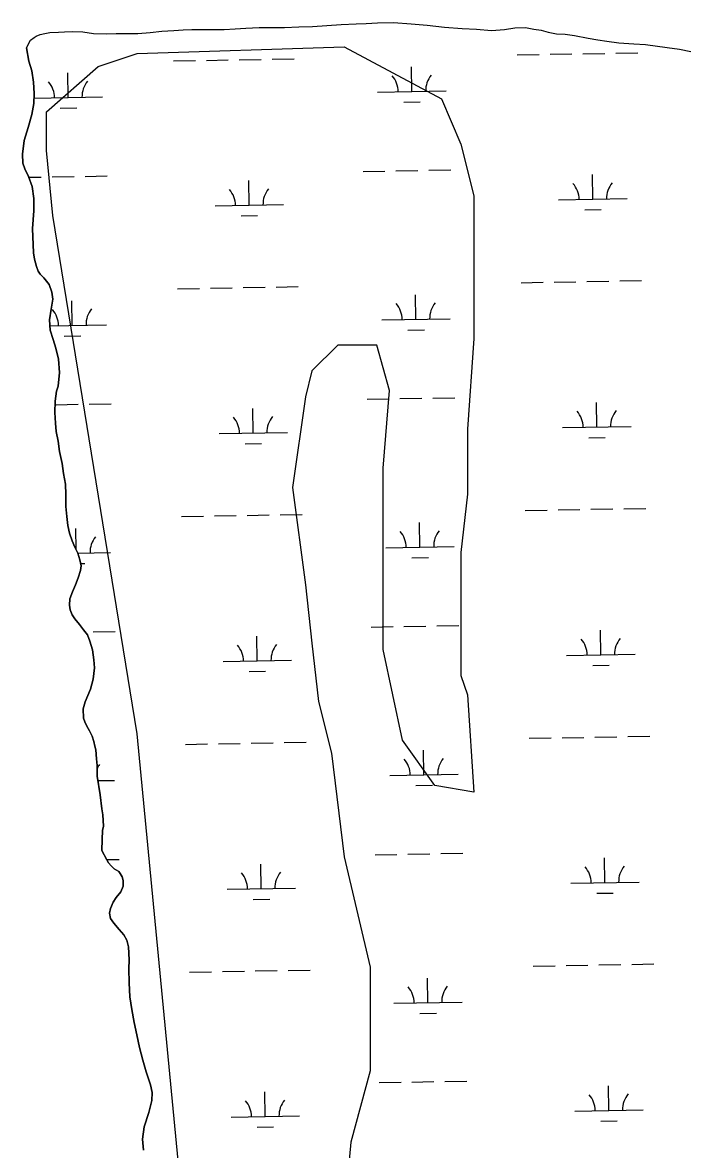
# Model space of a CAD drawing. Extents: x 3903937 to 3942190, y 260677 to 286651.
# Drawn here: x 3910511 to 3911482, y 274382 to 276027 of the extents above; entities that cross this region are included whole.
import ezdxf

# ---------------------------------------------------------------- set-up
doc = ezdxf.new("R2010")
doc.units = 0
for name, color, linetype in [('V-SITE-VEGE', 7, 'Continuous'), ('V-TOPO-SHOR', 7, 'Continuous'), ('V-WETL-SWMP', 7, 'Continuous')]:
    doc.layers.add(name, color=color, linetype=linetype)

msp = doc.modelspace()

# ---------------------------------------------------------------- linework, layer by layer
at = {"layer": 'V-SITE-VEGE'}
for points in [[(3911217.2, 272737), (3911103.7, 272841), (3911009.1, 272964), (3910952.4, 273087), (3910886.2, 273229), (3910848.4, 273370.9), (3910829.5, 273607.5), (3910753.8, 274203.6), (3910678.1, 274988.9), (3910555.2, 275745.9), (3910545.7, 275840.5), (3910545.7, 275897.3), (3910621.4, 275963.5), (3910678.1, 275982.4), (3910980.8, 275991.9)], [(3910980.8, 275991.9), (3911122.6, 275916.2), (3911151, 275849.9), (3911169.9, 275774.2), (3911169.9, 275689.1), (3911169.9, 275566.1), (3911160.5, 275433.6), (3911160.5, 275339), (3911151, 275253.8), (3911151, 275074.1), (3911160.5, 275045.7), (3911169.9, 274903.7), (3911113.2, 274913.2), (3911065.9, 274979.4), (3911037.5, 275111.9), (3911037.5, 275206.5), (3911037.5, 275376.8), (3911047, 275490.4), (3911028.1, 275556.6), (3910971.3, 275556.6), (3910933.5, 275518.8), (3910924, 275480.9), (3910905.1, 275348.5), (3910924, 275206.5), (3910933.5, 275121.4), (3910942.9, 275036.2), (3910961.9, 274960.5), (3910980.8, 274809.1), (3911018.6, 274648.3), (3911018.6, 274496.9), (3910990.2, 274392.8), (3910980.8, 274288.7)]]:
    msp.add_lwpolyline(points, dxfattribs=at)
at = {"layer": 'V-TOPO-SHOR'}
for points in [[(3910516.5, 275990.3), (3910522.3, 276001.8), (3910527.8, 276005.8), (3910530.9, 276007.4), (3910536.4, 276009.8), (3910543.5, 276011.5), (3910550.6, 276013.1), (3910563.2, 276013.6), (3910572.2, 276014.1), (3910583.2, 276014.2), (3910599, 276014), (3910614.4, 276011.4), (3910633.3, 276010.8), (3910647.5, 276011.3), (3910661.3, 276011.4), (3910679.4, 276011.6), (3910697.5, 276013), (3910714.5, 276014.7), (3910731.8, 276015.7), (3910745.6, 276016.6), (3910758.2, 276017.1), (3910776.7, 276017.3), (3910788.5, 276017.4), (3910805.5, 276017.2), (3910821.6, 276018.1), (3910837, 276019.1), (3910856.3, 276020), (3910873.6, 276020.2), (3910893.3, 276020.4), (3910914.6, 276021.4), (3910934.3, 276021.6), (3910976, 276024.7), (3910998.1, 276025.8), (3911012.6, 276026.3), (3911029.2, 276027.2), (3911052.4, 276027.5), (3911078.4, 276025.4), (3911101.7, 276023.6), (3911127, 276020.7), (3911153, 276019), (3911173.9, 276017.6), (3911195.6, 276015.9), (3911214.9, 276017.2), (3911229.8, 276019.7), (3911245.6, 276020.3), (3911257.8, 276018), (3911268.1, 276016.2), (3911278.3, 276013.5), (3911290.6, 276010.9), (3911303.2, 276010.6), (3911317, 276008.4), (3911336.7, 276004.6), (3911350.9, 276002), (3911364.4, 276000.2), (3911381.7, 275998), (3911403.4, 275996.2), (3911420.8, 275995.2), (3911452.3, 275990.8), (3911470.5, 275988.6), (3911486.7, 275985.2)], [(3910516.5, 275990.3), (3910520.2, 275971.3), (3910524.7, 275957.1), (3910526.9, 275940.6), (3910527.8, 275923.9), (3910527.2, 275909.3), (3910524.6, 275893), (3910519.2, 275874.4), (3910513.1, 275855.3), (3910510.9, 275835.1), (3910511.4, 275822.1), (3910514.3, 275813.8), (3910519.5, 275802.8), (3910524.8, 275788.2), (3910527.4, 275770.4), (3910527.5, 275752.6), (3910525.4, 275726.5), (3910526.9, 275691.3), (3910528.6, 275681.8), (3910531.5, 275671.1), (3910533.9, 275664.4), (3910536.7, 275660.1), (3910541.9, 275654.6), (3910549.9, 275645.2), (3910553.6, 275633.8), (3910554.9, 275623.5), (3910552.7, 275608.8), (3910550.1, 275593.4), (3910551.4, 275578.4), (3910555.5, 275564.5), (3910559.6, 275551.9), (3910563.3, 275536.1), (3910564.7, 275516.4), (3910562.9, 275496.6), (3910560.6, 275489.4), (3910558.7, 275474.4), (3910558.1, 275458.1), (3910559, 275442.7), (3910560, 275430.5), (3910562.9, 275416.2), (3910565, 275401.2), (3910568.7, 275383.5), (3910570.9, 275368.8), (3910573.4, 275353.4), (3910573.9, 275338.4), (3910574.1, 275320.6), (3910575.4, 275306.4), (3910577.1, 275292.9), (3910579.6, 275281.9), (3910583.3, 275270.8), (3910587.3, 275261.4), (3910591.8, 275252.7), (3910594.6, 275242.8), (3910596.3, 275234.2), (3910595.6, 275227.4), (3910592.1, 275216.7), (3910588.3, 275206.4), (3910584, 275196.1)], [(3910584, 275196.1), (3910580.2, 275186.1), (3910579.5, 275176.6), (3910580.3, 275169.9), (3910583.2, 275162.4), (3910587.2, 275156.9), (3910594, 275148.7), (3910600, 275140.8), (3910605.6, 275133.4), (3910609.2, 275124.3), (3910613.3, 275111.3), (3910615.1, 275097), (3910616, 275085.2), (3910613.8, 275068.5), (3910610.3, 275053.9), (3910602.2, 275035.6), (3910599.5, 275025.3), (3910599.7, 275011.8), (3910601.7, 275006.3), (3910604.9, 275000), (3910608.9, 274993.3), (3910612.6, 274985.4), (3910615, 274977.5), (3910616.7, 274970.8), (3910617.9, 274965.3), (3910618.8, 274952.3), (3910619.7, 274942.4), (3910619.9, 274926.9), (3910624.1, 274899.7), (3910626.7, 274879.5), (3910628, 274870.8), (3910628.9, 274854.2), (3910627.8, 274847.5), (3910627.1, 274834.8), (3910626.9, 274818.6), (3910634.1, 274804.8), (3910636.2, 274800.5), (3910640.2, 274796.2), (3910644.9, 274791.9), (3910651.3, 274788), (3910653.7, 274784.8), (3910656.5, 274780.1), (3910657.8, 274774.6), (3910657.9, 274766.3), (3910654.4, 274758.3), (3910647.7, 274750), (3910643.1, 274743.2), (3910639.2, 274734), (3910638.1, 274726.9), (3910639.3, 274719.4), (3910644.1, 274712.3), (3910652.1, 274703.3), (3910658.9, 274695.5), (3910663.4, 274687.6), (3910665.8, 274677.7), (3910666.8, 274658.7), (3910666.2, 274645.7), (3910666.8, 274625.1), (3910667.7, 274604.9), (3910670.3, 274586.4), (3910673.7, 274567.4), (3910677.8, 274549.3), (3910681.9, 274530.7), (3910686.5, 274512.5), (3910691.4, 274495.2), (3910697.9, 274476.2), (3910700, 274465.2), (3910699.7, 274453.7), (3910695.5, 274435.9), (3910688.6, 274414.8), (3910686, 274397), (3910687.3, 274381.2)]]:
    msp.add_lwpolyline(points, dxfattribs=at)
at = {"layer": 'V-WETL-SWMP'}
for p, q in [((3911233.2, 275980.2), (3911265.2, 275980.8)), ((3911281.2, 275981.1), (3911313.2, 275981.6)), ((3911329.2, 275981.9), (3911361.2, 275982.5)), ((3911377.2, 275982.7), (3911409.2, 275983.3)), ((3910731.4, 275971.4), (3910763.4, 275971.9)), ((3910779.4, 275972.2), (3910811.4, 275972.8)), ((3910827.4, 275973.1), (3910859.4, 275973.6)), ((3910875.4, 275973.9), (3910907.4, 275974.5)), ((3910577.7, 275917.9), (3910577.1, 275953.9)), ((3911079.5, 275926.8), (3911078.9, 275962.8)), ((3910527.7, 275917), (3910627.7, 275918.8)), ((3911029.5, 275925.9), (3911129.5, 275927.6)), ((3910566, 275902.3), (3910590, 275902.7)), ((3911067.8, 275911.1), (3911091.8, 275911.5)), ((3910520, 275801.5), (3910538.3, 275801.8)), ((3910554.3, 275802.1), (3910586.3, 275802.6)), ((3910602.3, 275802.9), (3910634.3, 275803.5)), ((3911008.2, 275810.1), (3911040.2, 275810.6)), ((3911056.2, 275810.9), (3911088.2, 275811.5)), ((3911104.2, 275811.7), (3911136.2, 275812.3)), ((3911343.8, 275769.5), (3911343.1, 275805.5)), ((3910842, 275760.7), (3910841.3, 275796.7)), ((3911293.8, 275768.6), (3911393.8, 275770.4)), ((3910792, 275759.8), (3910891.9, 275761.6)), ((3911332.1, 275753.9), (3911356.1, 275754.3)), ((3910830.2, 275745), (3910854.2, 275745.5)), ((3911383, 275650.1), (3911415, 275650.7)), ((3910737.2, 275638.8), (3910769.2, 275639.3)), ((3910785.2, 275639.6), (3910817.2, 275640.2)), ((3910833.2, 275640.4), (3910865.2, 275641)), ((3910881.2, 275641.3), (3910913.2, 275641.9)), ((3911239.1, 275647.6), (3911271.1, 275648.2)), ((3911287.1, 275648.4), (3911319.1, 275649)), ((3911335.1, 275649.3), (3911367, 275649.8)), ((3910583.6, 275585.3), (3910582.9, 275621.3)), ((3911085.4, 275594.1), (3911084.8, 275630.1)), ((3910550.8, 275584.7), (3910633.6, 275586.2)), ((3911035.4, 275593.3), (3911135.4, 275595)), ((3910571.8, 275569.7), (3910595.8, 275570.1)), ((3911073.7, 275578.5), (3911097.7, 275578.9)), ((3910560.2, 275469.4), (3910592.2, 275470)), ((3910608.2, 275470.3), (3910640.2, 275470.8)), ((3911014, 275477.4), (3911046, 275478)), ((3911062, 275478.3), (3911094, 275478.8)), ((3911110, 275479.1), (3911142, 275479.7)), ((3911349.6, 275436.9), (3911349, 275472.9)), ((3910847.8, 275428.1), (3910847.2, 275464.1)), ((3911299.6, 275436), (3911399.6, 275437.8)), ((3910797.8, 275427.2), (3910897.8, 275428.9)), ((3911337.9, 275421.3), (3911361.9, 275421.7)), ((3910836.1, 275412.4), (3910860.1, 275412.8)), ((3910743.1, 275306.1), (3910775.1, 275306.7)), ((3910791.1, 275307), (3910823.1, 275307.5)), ((3910839.1, 275307.8), (3910871.1, 275308.4)), ((3910887.1, 275308.7), (3910919.1, 275309.2)), ((3911244.9, 275315), (3911276.9, 275315.5)), ((3911292.9, 275315.8), (3911324.9, 275316.4)), ((3911340.9, 275316.7), (3911372.9, 275317.2)), ((3911388.9, 275317.5), (3911420.9, 275318.1)), ((3910589.3, 275257.5), (3910588.8, 275288.7)), ((3911091.2, 275261.5), (3911090.6, 275297.5)), ((3911041.3, 275260.6), (3911141.2, 275262.4)), ((3910591.8, 275252.7), (3910639.4, 275253.6)), ((3911079.5, 275245.9), (3911103.5, 275246.3)), ((3910595.7, 275237.4), (3910601.7, 275237.5)), ((3911019.9, 275144.8), (3911051.9, 275145.4)), ((3911067.9, 275145.6), (3911099.9, 275146.2)), ((3911115.9, 275146.5), (3911147.9, 275147.1)), ((3911355.5, 275104.3), (3911354.9, 275140.3)), ((3910614, 275137.7), (3910646, 275138.2)), ((3910853.7, 275095.4), (3910853, 275131.4)), ((3910803.7, 275094.6), (3910903.7, 275096.3)), ((3911305.5, 275103.4), (3911405.5, 275105.2)), ((3910841.9, 275079.8), (3910865.9, 275080.2)), ((3911343.8, 275088.6), (3911367.8, 275089.1)), ((3910844.9, 274975.2), (3910876.9, 274975.8)), ((3910892.9, 274976), (3910924.9, 274976.6)), ((3911250.8, 274982.3), (3911282.8, 274982.9)), ((3911298.8, 274983.2), (3911330.8, 274983.7)), ((3911346.8, 274984), (3911378.8, 274984.6)), ((3911394.8, 274984.9), (3911426.8, 274985.4)), ((3910748.9, 274973.5), (3910780.9, 274974.1)), ((3910796.9, 274974.4), (3910828.9, 274974.9)), ((3911097.1, 274928.9), (3911096.5, 274964.9)), ((3911047.1, 274928), (3911147.1, 274929.8)), ((3910620.9, 274920.5), (3910645.3, 274920.9)), ((3911085.4, 274913.2), (3911109.4, 274913.7)), ((3911025.7, 274812.2), (3911057.7, 274812.7)), ((3911073.7, 274813), (3911105.7, 274813.6)), ((3911121.7, 274813.9), (3911153.7, 274814.4)), ((3910633.9, 274805.3), (3910651.9, 274805.6)), ((3910859.5, 274762.8), (3910858.9, 274798.8)), ((3911361.3, 274771.7), (3911360.7, 274807.6)), ((3910809.5, 274761.9), (3910909.5, 274763.7)), ((3911311.4, 274770.8), (3911411.3, 274772.5)), ((3910847.8, 274747.2), (3910871.8, 274747.6)), ((3911349.6, 274756), (3911373.6, 274756.4)), ((3911256.6, 274649.7), (3911288.6, 274650.3)), ((3911304.6, 274650.6), (3911336.6, 274651.1)), ((3911352.6, 274651.4), (3911384.6, 274652)), ((3911400.6, 274652.3), (3911432.6, 274652.8)), ((3910754.8, 274640.9), (3910786.8, 274641.4)), ((3910802.8, 274641.7), (3910834.8, 274642.3)), ((3910850.8, 274642.6), (3910882.8, 274643.1)), ((3910898.8, 274643.4), (3910930.8, 274644)), ((3911103, 274596.3), (3911102.3, 274632.3)), ((3911053, 274595.4), (3911153, 274597.1)), ((3911091.2, 274580.6), (3911115.2, 274581)), ((3910865.4, 274430.2), (3910864.7, 274466.2)), ((3911031.6, 274479.6), (3911063.6, 274480.1)), ((3911079.6, 274480.4), (3911111.6, 274481)), ((3911127.6, 274481.2), (3911159.6, 274481.8)), ((3911367.2, 274439), (3911366.6, 274475)), ((3911317.2, 274438.1), (3911417.2, 274439.9)), ((3910815.4, 274429.3), (3910915.4, 274431.1)), ((3911355.5, 274423.4), (3911379.5, 274423.8)), ((3910853.6, 274414.6), (3910877.6, 274415))]:
    msp.add_line(p, q, dxfattribs=at)
for points in [[(3910519.2, 275874.4), (3910524.6, 275893), (3910527.2, 275909.3), (3910527.8, 275923.9), (3910526.9, 275940.6), (3910524.7, 275957.1), (3910520.2, 275971.3), (3910516.5, 275990.3), (3910522.3, 276001.8), (3910527.8, 276005.8), (3910530.9, 276007.4), (3910536.4, 276009.8), (3910543.5, 276011.5), (3910550.6, 276013.1), (3910563.2, 276013.6), (3910572.2, 276014.1), (3910583.2, 276014.2), (3910599, 276014), (3910614.4, 276011.4), (3910633.3, 276010.8), (3910647.5, 276011.3), (3910661.3, 276011.4), (3910679.4, 276011.6), (3910697.5, 276013), (3910714.5, 276014.7), (3910731.8, 276015.7), (3910745.6, 276016.6), (3910758.2, 276017.1), (3910776.7, 276017.3), (3910788.5, 276017.4), (3910805.5, 276017.2), (3910821.6, 276018.1), (3910837, 276019.1), (3910856.3, 276020), (3910873.6, 276020.2), (3910893.3, 276020.4), (3910914.6, 276021.4), (3910934.3, 276021.6), (3910976, 276024.7), (3910998.1, 276025.8), (3911012.6, 276026.3), (3911029.2, 276027.2), (3911052.4, 276027.5), (3911078.4, 276025.4), (3911101.7, 276023.6), (3911127, 276020.7), (3911153, 276019), (3911173.9, 276017.6), (3911195.6, 276015.9), (3911214.9, 276017.2), (3911229.8, 276019.7), (3911245.6, 276020.3), (3911257.8, 276018), (3911268.1, 276016.2), (3911278.3, 276013.5), (3911290.6, 276010.9), (3911303.2, 276010.6), (3911317, 276008.4), (3911336.7, 276004.6), (3911350.9, 276002), (3911364.4, 276000.2), (3911381.7, 275998), (3911403.4, 275996.2), (3911420.8, 275995.2), (3911452.3, 275990.8), (3911470.5, 275988.6), (3911486.7, 275985.2)], [(3910644.1, 274712.3), (3910639.3, 274719.4), (3910638.1, 274726.9), (3910639.2, 274734), (3910643.1, 274743.2), (3910647.7, 274750), (3910654.4, 274758.3), (3910657.9, 274766.3), (3910657.8, 274774.6), (3910656.5, 274780.1), (3910653.7, 274784.8), (3910651.3, 274788), (3910644.9, 274791.9), (3910640.2, 274796.2), (3910636.2, 274800.5), (3910634.1, 274804.8), (3910626.9, 274818.6), (3910627.1, 274834.8), (3910627.8, 274847.5), (3910628.9, 274854.2), (3910628, 274870.8), (3910626.7, 274879.5), (3910624.1, 274899.7), (3910619.9, 274926.9), (3910619.7, 274942.4), (3910618.8, 274952.3), (3910617.9, 274965.3), (3910616.7, 274970.8), (3910615, 274977.5), (3910612.6, 274985.4), (3910608.9, 274993.3), (3910604.9, 275000), (3910601.7, 275006.3), (3910599.7, 275011.8), (3910599.5, 275025.3), (3910602.2, 275035.6), (3910610.3, 275053.9), (3910613.8, 275068.5), (3910616, 275085.2), (3910615.1, 275097), (3910613.3, 275111.3), (3910609.2, 275124.3), (3910605.6, 275133.4), (3910600, 275140.8), (3910594, 275148.7), (3910587.2, 275156.9), (3910583.2, 275162.4), (3910580.3, 275169.9), (3910579.5, 275176.6), (3910580.2, 275186.1), (3910584, 275196.1), (3910588.3, 275206.4), (3910592.1, 275216.7), (3910595.6, 275227.4), (3910596.3, 275234.2), (3910594.6, 275242.8), (3910591.8, 275252.7), (3910587.3, 275261.4), (3910583.3, 275270.8), (3910579.6, 275281.9), (3910577.1, 275292.9), (3910575.4, 275306.4), (3910574.1, 275320.6), (3910573.9, 275338.4), (3910573.4, 275353.4), (3910570.8, 275368.8), (3910568.7, 275383.5), (3910565, 275401.2), (3910562.9, 275416.2), (3910560, 275430.5), (3910559, 275442.7), (3910558.1, 275458.1), (3910558.7, 275474.4), (3910560.6, 275489.4), (3910562.9, 275496.6), (3910564.7, 275516.4), (3910563.3, 275536.1), (3910559.6, 275551.9), (3910555.5, 275564.5), (3910551.4, 275578.4), (3910550.1, 275593.4), (3910552.7, 275608.8), (3910554.9, 275623.5), (3910553.6, 275633.8), (3910549.9, 275645.2), (3910541.9, 275654.6), (3910536.7, 275660.1), (3910533.9, 275664.4), (3910531.5, 275671.1), (3910528.6, 275681.8), (3910526.9, 275691.3), (3910525.4, 275726.5), (3910527.5, 275752.6), (3910527.4, 275770.4), (3910524.8, 275788.2), (3910519.5, 275802.8), (3910514.3, 275813.8), (3910511.4, 275822.1), (3910510.9, 275835.1), (3910513.1, 275855.3), (3910519.2, 275874.4)], [(3910687.3, 274381.2), (3910686, 274397), (3910688.6, 274414.8), (3910695.5, 274435.9), (3910699.7, 274453.7), (3910700, 274465.2), (3910697.9, 274476.2), (3910691.4, 274495.2), (3910686.5, 274512.5), (3910681.9, 274530.7), (3910677.8, 274549.3), (3910673.7, 274567.4), (3910670.3, 274586.4), (3910667.7, 274604.9), (3910666.8, 274625.1), (3910666.2, 274645.7), (3910666.8, 274658.7), (3910665.8, 274677.7), (3910663.4, 274687.6), (3910658.9, 274695.5), (3910652.1, 274703.3), (3910644.1, 274712.3)]]:
    msp.add_lwpolyline(points, dxfattribs=at)
for centre, start, end in [((3911024.3, 275926.3), 0.2366, 41.7802), ((3911134.8, 275928.2), 140.2366, 181.7802), ((3910522.5, 275917.4), 0.2366, 41.7802), ((3910632.9, 275919.4), 140.2366, 181.7802), ((3910786.7, 275760.2), 0.2366, 41.7802), ((3910897.2, 275762.1), 140.2366, 181.7802), ((3911288.5, 275769), 0.2366, 41.7802), ((3911399, 275771), 140.2366, 181.7802), ((3911140.6, 275595.6), 140.2366, 181.7802), ((3910528.3, 275584.8), 0.2366, 41.7802), ((3910638.8, 275586.7), 140.2366, 181.7802), ((3911030.2, 275593.6), 0.2366, 41.7802), ((3911294.4, 275436.4), 0.2366, 41.7802), ((3911404.9, 275438.3), 140.2366, 181.7802), ((3910792.6, 275427.6), 0.2366, 41.7802), ((3910903, 275429.5), 140.2366, 181.7802), ((3910644.6, 275254.1), 140.2366, 181.7802), ((3911036, 275261), 0.2366, 41.7802), ((3911146.5, 275263), 140.2366, 181.7802), ((3911300.3, 275103.8), 0.2366, 41.7802), ((3911410.7, 275105.7), 140.2366, 181.7802), ((3910798.4, 275094.9), 0.2366, 41.7802), ((3910908.9, 275096.9), 140.2366, 181.7802), ((3910650.5, 274921.5), 140.2366, 150.6752), ((3911041.9, 274928.4), 0.2366, 41.7802), ((3911152.3, 274930.3), 140.2366, 181.7802), ((3911416.6, 274773.1), 140.2366, 181.7802), ((3910804.3, 274762.3), 0.2366, 41.7802), ((3910914.7, 274764.3), 140.2366, 181.7802), ((3911306.1, 274771.2), 0.2366, 41.7802), ((3911047.7, 274595.8), 0.2366, 41.7802), ((3911158.2, 274597.7), 140.2366, 181.7802), ((3910810.1, 274429.7), 0.2366, 41.7802), ((3910920.6, 274431.6), 140.2366, 181.7802), ((3911312, 274438.5), 0.2366, 41.7802), ((3911422.4, 274440.5), 140.2366, 181.7802)]:
    msp.add_arc(centre, 35.2, start, end, dxfattribs=at)

doc.saveas('drawing.dxf')
